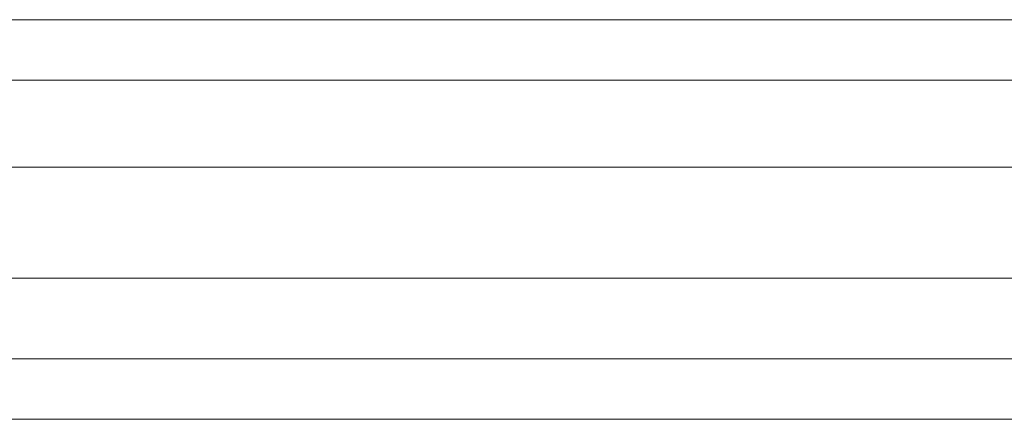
# Model space of a CAD drawing. Header units: millimetres. Extents: x -13532 to 2392, y -5241 to 5322.
# Tile 345 of 401: x -2413 to -2374, y -2001 to -1985. Entities that reach past the tile are written whole.
import ezdxf

# ---------------------------------------------------------------- set-up
doc = ezdxf.new("R2010")
doc.units = ezdxf.units.MM
doc.layers.add('drzwi - AGP1', color=7, linetype='Continuous', lineweight=13, true_color=0x7f7f7f)
doc.layers.add('uwagi', color=7, linetype='Continuous', lineweight=50, true_color=0xf82f6b, plot=False)

# ---------------------------------------------------------------- blocks, each defined once
blk = doc.blocks.new('wz1')
at = {"layer": 'drzwi - AGP1'}
blk.add_lwpolyline([(-11391.107, 589.308), (-11495.607, 589.308), (-11495.607, 591.704), (-11391.107, 591.704)], close=True, dxfattribs=at)
for points in [[(-11513.607, 585.854), (-11393.607, 585.854)], [(-11512.458, 581.454), (-11393.607, 581.454)], [(-11512.458, 578.254), (-11393.607, 578.254)], [(-11513.607, 575.854), (-11393.607, 575.854)]]:
    blk.add_lwpolyline(points, dxfattribs=at)

msp = doc.modelspace()

# ---------------------------------------------------------------- block references
at = {"layer": 'uwagi'}
msp.add_blockref('wz1', (9063.865, -2576.7661), dxfattribs=at)

doc.saveas('drawing.dxf')
